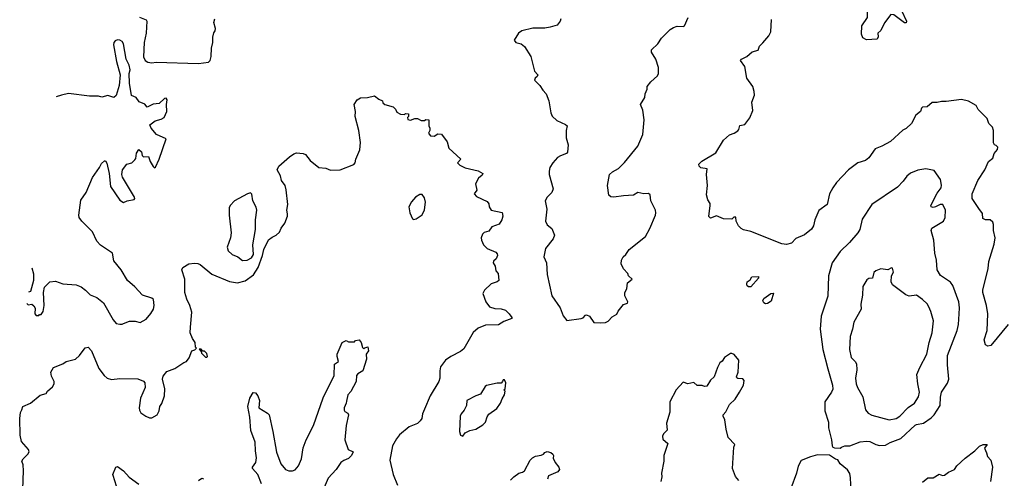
# Model space of a CAD drawing. Extents: x 1995161 to 2088924, y 769148 to 906007.
# Tile 306 of 335: x 2013094 to 2021363, y 894792 to 898648. Entities that reach past the tile are written whole.
import ezdxf

# ---------------------------------------------------------------- set-up
doc = ezdxf.new("R2010")
doc.units = 0

msp = doc.modelspace()

# ---------------------------------------------------------------- linework, layer by layer
at = {"layer": '0CON20XD'}
for points in [[(2020205, 898477.5), (2020174, 898495), (2020164.2, 898525), (2020167.5, 898595), (2020213.3, 898665), (2020212.5, 898765), (2020229.3, 898810.7), (2020256.7, 898833.3), (2020305, 898832), (2020386.4, 898806.4), (2020466.4, 898766.4), (2020501.2, 898725), (2020542.5, 898635), (2020539.3, 898620.7), (2020525, 898620), (2020435, 898688.8), (2020409.3, 898690.7), (2020357.9, 898622.1), (2020325, 898557.5), (2020300, 898535), (2020303.3, 898505), (2020295, 898483.8), (2020205, 898477.5)], [(2014099.8, 898669.8), (2014155.4, 898645.4), (2014162.5, 898635), (2014156, 898535), (2014140.2, 898455), (2014132.5, 898335), (2014148.6, 898305), (2014170.4, 898290.4), (2014205, 898285.2), (2014241, 898291), (2014595, 898280.6), (2014679.2, 898290.8), (2014692.7, 898305), (2014702.6, 898337.4), (2014705, 898407.5), (2014717.5, 898455), (2014715, 898500), (2014725, 898537.5), (2014736.7, 898555), (2014737.5, 898575), (2014724, 898625), (2014732.5, 898655)], [(2017638, 898655), (2017633.8, 898635), (2017608.3, 898601.7), (2017550, 898585), (2017505, 898577.5), (2017405, 898577.1), (2017312.5, 898555), (2017283.3, 898535), (2017247.5, 898475), (2017260, 898455), (2017305, 898443.8), (2017333.6, 898423.6), (2017387.4, 898337.4), (2017418, 898215), (2017446.2, 898185), (2017440, 898170), (2017423.3, 898155), (2017418.3, 898138.3), (2017462.5, 898095), (2017487.5, 898055), (2017516.7, 898025), (2017538, 897965), (2017556, 897865), (2017567.3, 897837.3), (2017605, 897800), (2017677.9, 897767.9), (2017692.5, 897755), (2017683.3, 897715), (2017683.9, 897653.9), (2017701.2, 897595), (2017694, 897535), (2017685, 897522), (2017635, 897504.2), (2017611.7, 897488.3), (2017571.4, 897445), (2017547.5, 897405), (2017540, 897375), (2017540.8, 897345), (2017573.8, 897225), (2017563.8, 897195), (2017525, 897156.7), (2017506, 897125), (2017522, 897055), (2017510, 896955), (2017525, 896922.5), (2017563.6, 896893.6), (2017585.8, 896835), (2017574, 896805), (2017510.9, 896725), (2017496.5, 896655), (2017517.1, 896605), (2017524.6, 896504.6), (2017562.9, 896325), (2017634.1, 896224.1), (2017659.3, 896159.3), (2017688.3, 896118.3), (2017810, 896135), (2017825, 896140), (2017845, 896163.3), (2017855, 896166.2), (2017880, 896155), (2017915, 896103.3), (2017975, 896098.8)], [(2017975, 896098.8), (2018015, 896103.3), (2018035, 896112.5), (2018069.3, 896150.7), (2018109.3, 896170.7), (2018121.7, 896198.3), (2018165, 896252.5), (2018197.5, 896265), (2018202.5, 896275), (2018177.5, 896325), (2018177.5, 896355), (2018192.5, 896385), (2018200, 896435), (2018237.5, 896465), (2018207.5, 896495), (2018202.5, 896515), (2018163.9, 896553.9), (2018146.7, 896595), (2018147.5, 896625), (2018162.5, 896655), (2018185, 896672.5), (2018213.3, 896715), (2018348.8, 896825), (2018385, 896893.3), (2018433.3, 897005), (2018436.7, 897025), (2018432.5, 897045), (2018394.3, 897124.3), (2018388.1, 897175), (2018376.1, 897186.1), (2018335, 897184.4), (2018284.1, 897195.9), (2018247.7, 897172.3), (2018165, 897168.1), (2018085, 897156), (2018058.3, 897158.3), (2018041.7, 897171.7), (2018030.5, 897255), (2018048.6, 897345), (2018071.7, 897368.3), (2018122.3, 897397.7), (2018173, 897447), (2018286.2, 897585), (2018327.7, 897682.3), (2018340, 897805), (2018326.1, 897886.1), (2018307.5, 897935), (2018343.8, 897995), (2018348, 898025), (2018363, 898063), (2018362.5, 898085), (2018395, 898126.7), (2018450, 898175), (2018458.8, 898195), (2018460, 898245), (2018436.2, 898315), (2018400.8, 898375), (2018400, 898395), (2018453.3, 898445), (2018485, 898492.5), (2018557.5, 898565), (2018585, 898583.3), (2018615, 898593.3), (2018665, 898590), (2018676.7, 898595), (2018707.1, 898665)], [(2020407.3, 897622.7), (2020335.6, 897584.4), (2020277.7, 897562.3), (2020225, 897486.2), (2020198.8, 897465), (2020133.3, 897445), (2020055, 897386.2), (2019955, 897280), (2019924.5, 897235.5), (2019896.2, 897185), (2019876.2, 897095), (2019805, 897042.5), (2019771.2, 896965), (2019762, 896915), (2019745, 896886.7), (2019685, 896838.8), (2019612.7, 896807.3), (2019575, 896770), (2019535, 896758), (2019495, 896762.5), (2019235, 896868.1), (2019172.3, 896882.3), (2019152.7, 896892.7), (2019131.2, 896915), (2019110, 896955), (2019108.3, 896988.3), (2019091.7, 896988.3), (2019075, 896970), (2019005, 896973.8), (2018945, 896997.5), (2018895, 896980), (2018883, 896993), (2018893.3, 897085), (2018891.7, 897101.7), (2018873, 897133), (2018863.3, 897175), (2018870, 897255), (2018862.5, 897345), (2018867.5, 897395), (2018815, 897403.3), (2018800, 897415), (2018797, 897433), (2018821.7, 897458.3), (2018940.9, 897529.1), (2019005, 897636), (2019055, 897678.8), (2019095, 897693.8), (2019125, 897713.8), (2019134.3, 897725.7), (2019143, 897757), (2019185, 897766.7), (2019225, 897822.5), (2019250, 897885), (2019243.6, 897953.6), (2019266.1, 898013.9), (2019263.6, 898043.6), (2019251.2, 898085), (2019202, 898155), (2019183.8, 898255), (2019146.7, 898305), (2019155, 898316.2), (2019202.3, 898337.7), (2019245, 898376.2), (2019295, 898392.5), (2019306.7, 898425), (2019336.6, 898453.4), (2019385, 898513.3), (2019402, 898545), (2019408.3, 898648.3)], [(2013153.3, 896263), (2013165, 896250), (2013195, 896257.5), (2013213, 896243), (2013223, 896223), (2013222.5, 896175), (2013231.7, 896161.7), (2013255, 896160), (2013261.7, 896168.3), (2013275, 896170), (2013292.5, 896195), (2013300, 896245), (2013293.8, 896355), (2013302.3, 896397.7), (2013346.4, 896443.6), (2013395, 896448.8), (2013455, 896426.9), (2013569.1, 896419.1), (2013610.9, 896400.9), (2013646.7, 896375), (2013685, 896333.3), (2013740.8, 896310.8), (2013797, 896267), (2013878.8, 896125), (2013904.1, 896094.1), (2013935, 896086.7), (2013955, 896086.7), (2013965, 896093.3), (2014015, 896113.3), (2014065, 896112.5), (2014105, 896101.2), (2014155, 896130), (2014195, 896176.7), (2014218, 896215), (2014223.8, 896245), (2014216.7, 896295), (2014205, 896306.7), (2014125, 896332.5), (2014061.7, 896401.7), (2014000, 896455), (2013946.1, 896546.1), (2013885, 896620), (2013872.5, 896685), (2013773.2, 896753.2), (2013741.2, 896785), (2013705, 896863.8), (2013616.7, 896955), (2013593.8, 896985), (2013590, 897005), (2013608.3, 897131.7), (2013652, 897195), (2013705, 897320), (2013765, 897404.2), (2013781.8, 897438.2), (2013805, 897461.9), (2013815, 897460), (2013825, 897442.5), (2013845.1, 897355.1), (2013856.2, 897245), (2013935, 897130), (2013965, 897110.8), (2013995.5, 897124.5), (2014055, 897136.2), (2014060.8, 897145), (2014057.8, 897155), (2013956.7, 897325), (2013951.8, 897345), (2013956.2, 897385), (2013995, 897431.8), (2014035.6, 897444.4), (2014061.7, 897468.3), (2014069.2, 897480.8), (2014076.2, 897525), (2014095, 897557.5), (2014116.1, 897536.1), (2014123.3, 897505), (2014133.9, 897493.9), (2014175, 897496.7), (2014190, 897455), (2014213.7, 897413.7), (2014225, 897402.5), (2014235, 897407.5), (2014265, 897474.3), (2014323.3, 897645), (2014242.3, 897682.3), (2014198.8, 897735), (2014187.5, 897765), (2014232.7, 897797.3), (2014282.4, 897812.4), (2014308.1, 897825), (2014329.5, 897875), (2014326.2, 897935), (2014331.2, 897975), (2014325, 897988.8), (2014310, 897985), (2014266.7, 897943.3), (2014215, 897937.5), (2014165, 897912.5), (2014145, 897937.5), (2014097, 897957), (2014073, 897993), (2014031.7, 898011.7), (2014015.3, 898115), (2014013.5, 898195), (2014021, 898225), (2014014.8, 898265), (2013988.5, 898315), (2013965.9, 898445), (2013954.6, 898464.6), (2013936, 898476), (2013915, 898478.5), (2013895, 898469.3), (2013885.2, 898455), (2013881.7, 898435), (2013907.3, 898295), (2013937, 898185), (2013930, 898095), (2013905, 898010.8), (2013885, 897993.3), (2013835, 898011.2), (2013785, 897996.7), (2013755, 898003.8), (2013680, 898005), (2013505, 898026), (2013445, 898014), (2013400.8, 897998.7)], [(2013115.8, 894545), (2013126.2, 894855), (2013122.5, 894905), (2013112.5, 894935), (2013122.5, 894955), (2013162.5, 894995), (2013172.5, 895015), (2013167.5, 895035), (2013110.5, 895100.5), (2013098.8, 895155), (2013094, 895295), (2013100, 895345), (2013113.3, 895366.7), (2013120, 895395), (2013185, 895423.3), (2013265, 895490), (2013316.1, 895503.9), (2013327.5, 895525), (2013369.3, 895560.7), (2013382.5, 895585), (2013382.5, 895605), (2013361.2, 895651.2), (2013356.2, 895685), (2013376.7, 895725), (2013455, 895755.8), (2013485.7, 895774.3), (2013563.3, 895795), (2013596, 895825), (2013645, 895890), (2013670, 895895), (2013698, 895865), (2013758, 895715), (2013803.3, 895655), (2013827.5, 895635), (2013865, 895622), (2013935, 895631.4), (2014085, 895628), (2014135, 895610), (2014146, 895595), (2014147.5, 895555), (2014110, 895465), (2014096.7, 895385), (2014100, 895365), (2014112.3, 895342.3), (2014153.9, 895313.9), (2014185, 895300), (2014205, 895300), (2014247.5, 895325), (2014265, 895360), (2014270, 895395), (2014287.7, 895422.3), (2014308.8, 895485), (2014313.9, 895543.9), (2014294, 895625), (2014299.5, 895650.5), (2014329.5, 895690.5), (2014397.5, 895715), (2014472.5, 895765), (2014495, 895773.8), (2014516, 895805), (2014540, 895865), (2014565, 895872.5), (2014580, 895885), (2014570, 895895), (2014567.5, 895935), (2014545, 895967.5), (2014526.7, 896015), (2014528.3, 896061.7), (2014538.8, 896188.8), (2014524.2, 896245), (2014497.9, 896297.9), (2014481.9, 896355), (2014480.4, 896465), (2014455.6, 896545), (2014465.5, 896565), (2014515, 896594.8), (2014561.7, 896601.7), (2014589.1, 896599.1), (2014609.1, 896589.1), (2014707.2, 896507.2), (2014855, 896446.9), (2014924.2, 896435.8), (2014987.9, 896452.1), (2015056.6, 896503.4), (2015098, 896565), (2015133.6, 896666.4), (2015144, 896715), (2015184.1, 896795.9), (2015215, 896820), (2015247.5, 896835), (2015275, 896862.5), (2015290, 896895), (2015321.7, 896938.3), (2015342.5, 896995), (2015342.5, 897015), (2015338.8, 897045), (2015346, 897095), (2015333, 897217), (2015323.9, 897253.9), (2015294, 897295), (2015284.2, 897335), (2015255.7, 897385), (2015271.6, 897415), (2015359.6, 897495), (2015395, 897520.4), (2015417.6, 897527.6), (2015475, 897522.9), (2015494.5, 897514.5), (2015534.5, 897464.5), (2015605, 897406.2), (2015665, 897398.8), (2015705, 897382.5), (2015785.6, 897384.4), (2015900.5, 897429.5), (2015911.2, 897445), (2015918, 897475), (2015952, 897555), (2015955.8, 897615), (2015941.2, 897715), (2015912, 897835), (2015913.3, 897875), (2015902.5, 897935), (2015927.5, 897975), (2015955, 897990), (2016015, 897993.3), (2016073, 898007), (2016109.3, 897979.3), (2016140, 897965), (2016145, 897950), (2016160, 897935), (2016230, 897915), (2016250, 897895), (2016260.7, 897870.7), (2016293, 897853), (2016325, 897850), (2016335, 897860), (2016360, 897855), (2016360, 897835), (2016350, 897825), (2016355, 897810), (2016375, 897802.5), (2016412.5, 897817.5), (2016435, 897817.5), (2016465, 897800), (2016495, 897800), (2016505, 897810), (2016530, 897805), (2016530, 897755), (2016537.5, 897735), (2016537.5, 897715), (2016527.5, 897695), (2016532.5, 897685), (2016545, 897672.5), (2016575, 897667.5), (2016605, 897687.5), (2016636.4, 897686.4), (2016685, 897620), (2016697, 897567), (2016800, 897475), (2016770, 897445), (2016790, 897425), (2016835, 897402.5), (2016945, 897376.2), (2016982.5, 897355), (2016979.3, 897340.7), (2016947.5, 897315), (2016923, 897267), (2016932.5, 897215), (2016910, 897185), (2016931.7, 897161.7), (2017019.3, 897119.3), (2017035, 897100), (2017037.5, 897075), (2017055, 897047.5), (2017145, 897026.7), (2017152, 896995), (2017142, 896965), (2017120, 896930), (2017060, 896905), (2017035, 896870), (2016995, 896857.5), (2016980, 896845), (2016970, 896815), (2016972.5, 896795), (2016990, 896755), (2017020, 896725), (2017093.6, 896693.6), (2017105, 896680), (2017106, 896664), (2017095, 896637.5), (2017073.6, 896616.4), (2017070, 896605), (2017086.4, 896576.4), (2017093.3, 896535), (2017112.5, 896515), (2017117.5, 896455), (2017105, 896442.5), (2017055, 896427.5), (2016997.5, 896375), (2016983.3, 896345), (2017008.8, 896275), (2017040, 896235), (2017085, 896219.2), (2017137.7, 896217.7), (2017175, 896206.7), (2017205.8, 896175.8), (2017226.7, 896145), (2017226.7, 896135), (2017159.7, 896110.3), (2017115, 896081.2), (2017005, 896078.6), (2016945, 896054.2), (2016903.1, 896016.9), (2016825, 895881.4), (2016795, 895857.1), (2016715, 895817.5), (2016670, 895785), (2016629.5, 895730.5), (2016622.5, 895695), (2016622, 895635), (2016614.2, 895605), (2016542.5, 895485), (2016495, 895373.3), (2016476, 895335), (2016472, 895295), (2016458.8, 895275), (2016435, 895254), (2016363.8, 895225), (2016285, 895156.2), (2016258, 895125), (2016224.4, 895065.6), (2016203.2, 894943.2), (2016231.2, 894825), (2016265.7, 894735.7)], [(2021396.2, 896085), (2021250.5, 895909.5), (2021225, 895902.9), (2021204.4, 895914.4), (2021194.3, 895955), (2021219.2, 896035), (2021225.8, 896175), (2021214, 896245), (2021184.2, 896355), (2021184.2, 896375), (2021228.8, 896555), (2021233.8, 896615), (2021279.3, 896760.7), (2021287.5, 896815), (2021273.3, 896875), (2021273.3, 896925), (2021267.5, 896945), (2021243.9, 896963.9), (2021205, 896966), (2021183.3, 896975), (2021179.5, 897019.5), (2021149.5, 897059.5), (2021093.4, 897143.4), (2021093.1, 897185), (2021142, 897295), (2021198.8, 897385), (2021231.2, 897455), (2021265.8, 897484.2), (2021277, 897523), (2021305, 897557.5), (2021310, 897575), (2021295, 897590), (2021280, 897595), (2021273, 897613), (2021273.8, 897715), (2021263.6, 897743.6), (2021233.3, 897775), (2021218.3, 897818.3), (2021145, 897892.5), (2021126.1, 897926.1), (2021063.9, 897963.9), (2021003.6, 897976.4), (2020875, 897960), (2020835, 897960.8), (2020798.8, 897951.2), (2020758.3, 897951.7), (2020715, 897916), (2020675, 897911.2), (2020666.7, 897905), (2020658.8, 897875), (2020620, 897845), (2020585, 897774), (2020537.9, 897732.1), (2020511.2, 897718.8), (2020407.3, 897622.7)], [(2019983.6, 895046.4), (2019995, 895053.3), (2020025, 895066), (2020065, 895064.2), (2020152.1, 895097.9), (2020205, 895103.1), (2020235, 895100.6), (2020285.5, 895075.5), (2020315, 895067.8), (2020365, 895070.5), (2020405, 895091.9), (2020494.6, 895125.4), (2020615, 895237.5), (2020625.8, 895244.2), (2020685, 895254.3), (2020750.3, 895299.7), (2020774, 895325), (2020824.2, 895405), (2020826.2, 895475), (2020835, 895517.5), (2020885, 895592.5), (2020898.8, 895625), (2020886.4, 895745), (2020887.3, 895825), (2020968.2, 896035), (2020978.2, 896085), (2020984.5, 896175.5), (2020988.2, 896225), (2020981.4, 896275), (2020931.7, 896411.7), (2020910.3, 896440.3), (2020827.3, 896497.3), (2020800, 896545), (2020794.3, 896625), (2020778.9, 896685), (2020771.9, 896795), (2020749.2, 896875), (2020755, 896896.2), (2020854, 896955), (2020866.7, 896985), (2020868.9, 897045), (2020848, 897095), (2020824.7, 897095.3), (2020785, 897073.1), (2020765, 897069.2), (2020750, 897075), (2020746, 897085), (2020799.7, 897190.3), (2020831.9, 897235), (2020835.6, 897255.6), (2020826.9, 897305), (2020775, 897379.2), (2020705, 897394), (2020637.3, 897382.7), (2020575, 897358), (2020545, 897331.2), (2020515, 897291.2), (2020465, 897240), (2020251.2, 897095), (2020168.3, 896971.7), (2020148.8, 896885), (2020133.3, 896855), (2020064, 896775), (2019985, 896700), (2019917, 896603), (2019887.5, 896495), (2019882.5, 896322.5), (2019825.6, 896155), (2019817.1, 896045), (2019838.1, 895875), (2019882.1, 895712.1), (2019920, 895575), (2019922.7, 895542.7), (2019912.9, 895515), (2019856, 895435), (2019855, 895360), (2019885.8, 895265), (2019886.2, 895215), (2019911.2, 895115), (2019917.5, 895065), (2019923.6, 895053.6), (2019937, 895047), (2019983.6, 895046.4)], [(2014965, 896622.6), (2015005, 896624.8), (2015041.8, 896645), (2015056.8, 896675), (2015051.6, 896755), (2015075.6, 896884.4), (2015075.1, 896965), (2015086.8, 897045), (2015081.4, 897071.4), (2015051.3, 897125), (2015045, 897182), (2015031.5, 897191.5), (2015006.9, 897185), (2014898.9, 897125), (2014860.4, 897085), (2014854.6, 897065), (2014854.5, 897005), (2014870.4, 896855), (2014864.5, 896815), (2014836.5, 896735), (2014846.1, 896705), (2014879.6, 896675), (2014925, 896654.8), (2014965, 896622.6)], [(2016405, 896967.5), (2016425, 896972.5), (2016473.9, 897006.1), (2016495, 897050), (2016503.3, 897115), (2016495, 897150), (2016475, 897177.5), (2016455, 897177.5), (2016417.5, 897155), (2016385, 897117.5), (2016363.3, 897075), (2016370, 897025), (2016393, 896973), (2016405, 896967.5)], [(2013196, 896562.5), (2013210.7, 896510.7), (2013211.2, 896455), (2013186.1, 896363.9), (2013166.7, 896356.8)], [(2020395, 895284.5), (2020454.6, 895295.4), (2020485, 895313.3), (2020555, 895388.2), (2020610, 895425), (2020643.2, 895476.8), (2020650.4, 895515), (2020636.1, 895585), (2020629.6, 895665), (2020654.5, 895725), (2020712.9, 895835), (2020732.7, 895935), (2020758.2, 896015), (2020767.3, 896115), (2020746.9, 896195), (2020729.4, 896235), (2020715, 896258), (2020675, 896295.8), (2020625, 896330.6), (2020565, 896324.2), (2020535, 896335.6), (2020425, 896417.5), (2020414, 896445), (2020416.7, 896493.3), (2020433.3, 896525), (2020425, 896560), (2020415, 896562.5), (2020383.9, 896546.1), (2020325, 896552.5), (2020285, 896536), (2020268.3, 896521.7), (2020256.2, 896475), (2020225, 896472), (2020208.8, 896461.2), (2020176.2, 896405), (2020172.3, 896332.3), (2020159.2, 896255), (2020160, 896215), (2020100, 896105), (2020088.6, 896045), (2020068.6, 895985), (2020064.5, 895875), (2020078.3, 895808.3), (2020110, 895775), (2020120.6, 895755), (2020123.7, 895703.7), (2020114.6, 895635), (2020118.8, 895585), (2020129.6, 895555), (2020176.1, 895476.1), (2020198, 895368), (2020220.6, 895340.6), (2020252.1, 895322.1), (2020395, 895284.5)], [(2019215, 896401.2), (2019205, 896410), (2019200, 896425), (2019205, 896442.5), (2019229.3, 896460.7), (2019243, 896487), (2019298.3, 896488.3), (2019300, 896475), (2019235, 896402.5), (2019215, 896401.2)], [(2019358.3, 896258.3), (2019345, 896267.5), (2019336.7, 896285), (2019343.3, 896305), (2019402.5, 896345), (2019425, 896347.5), (2019405, 896282.5), (2019375, 896262.5), (2019358.3, 896258.3)], [(2015125.6, 894745), (2015094.7, 894824.7), (2015048.8, 894875), (2015048.8, 894885), (2015077.1, 894925), (2015083.3, 894965), (2015073.4, 895023.4), (2015071.9, 895095), (2015035.7, 895195), (2015025.8, 895305), (2015010, 895395), (2015028, 895465), (2015055, 895513.3), (2015075, 895511.2), (2015094, 895485), (2015107.5, 895445), (2015102.5, 895385), (2015175, 895340), (2015188.6, 895325), (2015221.2, 895185), (2015252.1, 895012.1), (2015287.5, 894915), (2015325, 894866.2), (2015354.1, 894854.1), (2015385, 894854), (2015407, 894863), (2015436.7, 894896.7), (2015460, 894955), (2015475, 895047.5), (2015499.4, 895115), (2015562.8, 895237.2), (2015642, 895468), (2015736.2, 895655), (2015737, 895753), (2015772.5, 895775), (2015760, 895815), (2015760, 895835), (2015803.3, 895935), (2015835, 895950), (2015855, 895940), (2015905, 895940), (2015915, 895950), (2015945, 895957.5), (2015962.5, 895935), (2015971.7, 895891.7), (2015985, 895880), (2015991.7, 895888.3), (2016018.3, 895898.3), (2016022.5, 895865), (2016003, 895837), (2016006.7, 895795), (2015976.7, 895695), (2015935, 895670), (2015923.9, 895656.1), (2015921.2, 895605), (2015875, 895522), (2015850.6, 895495), (2015839.1, 895440.9), (2015837.3, 895422.7), (2015820, 895385), (2015819.2, 895365), (2015824.5, 895354.5), (2015849.7, 895339.7), (2015856, 895325), (2015837.1, 895235), (2015824.2, 895114.2), (2015853.3, 895035), (2015893.3, 895015), (2015881.2, 894985), (2015855, 894958.8), (2015815, 894942), (2015792, 894925), (2015753, 894867), (2015685, 894793.8), (2015651.8, 894715)], [(2014665, 895810), (2014670, 895815), (2014665, 895840), (2014645, 895860), (2014631.7, 895861.7), (2014618.3, 895878.3), (2014601.7, 895878.3), (2014618.3, 895858.3), (2014620, 895845), (2014655, 895810), (2014665, 895810)], [(2019135, 894772.5), (2019105, 894807.5), (2019080.8, 894875), (2019092.5, 895055), (2019100, 895075), (2019043.3, 895135), (2019026.7, 895205), (2019016.7, 895285), (2019002.5, 895315), (2019003, 895327), (2019025, 895350), (2019056.4, 895413.6), (2019101.7, 895458.3), (2019140, 895515), (2019173.3, 895575), (2019178.8, 895615), (2019167.3, 895627.3), (2019125, 895630), (2019116.4, 895636.4), (2019113.3, 895645), (2019127.5, 895685), (2019132.5, 895785), (2019095, 895832.5), (2019075, 895840), (2019065, 895840), (2019013.3, 895806.7), (2018995, 895777.5), (2018975, 895762.5), (2018953.8, 895725), (2018925.9, 895644.1), (2018895, 895617.5), (2018865, 895567.5), (2018845, 895563.3), (2018825, 895573.3), (2018783, 895573), (2018755, 895597.5), (2018705, 895587.5), (2018665, 895600), (2018607.5, 895535), (2018553.3, 895435), (2018553, 895347), (2018527.5, 895255), (2018533, 895197), (2018500, 895165), (2018493.3, 895145), (2018495, 895120), (2018538.8, 895085), (2018502.5, 894982.5), (2018503.8, 894935), (2018484, 894835), (2018487.1, 894805), (2018480, 894765)], [(2016815, 895147.5), (2016836.4, 895173.6), (2016875, 895193.3), (2016925.9, 895204.1), (2016985, 895241.2), (2017005.8, 895265), (2017020.9, 895309.1), (2017035, 895330), (2017100.5, 895379.5), (2017133.3, 895425), (2017145, 895460), (2017167, 895493), (2017170, 895525), (2017160, 895535), (2017170, 895545), (2017177.5, 895595), (2017165, 895620), (2017155, 895620), (2017150, 895605), (2017137, 895593), (2017105, 895592.5), (2017015, 895573.3), (2017003.8, 895565), (2016965, 895500), (2016925, 895486.7), (2016850, 895445), (2016845.9, 895404.1), (2016826.2, 895365), (2016800.8, 895335), (2016794.2, 895315), (2016787.5, 895185), (2016797.5, 895155), (2016815, 895147.5)], [(2020675, 894760), (2020720, 894795), (2020765, 894796.2), (2020815, 894827.5), (2020845, 894816.2), (2020861.7, 894818.3), (2020895, 894844), (2020943.9, 894866.1), (2020964.1, 894895.9), (2021035, 894961.2), (2021115, 895023.3), (2021155, 895062.5), (2021185, 895077.5), (2021220, 895075), (2021197.5, 895045), (2021212.5, 895005), (2021222.5, 894975), (2021250, 894945), (2021263.3, 894885), (2021248, 894765)], [(2017215, 894776.2), (2017243.8, 894805), (2017285, 894836.2), (2017317.5, 894845), (2017333.9, 894856.1), (2017380, 894945), (2017400, 894965), (2017425, 894978.8), (2017475, 894986.2), (2017492.5, 894995), (2017505, 895010), (2017525, 895017.5), (2017555, 895010), (2017572.5, 894995), (2017577.5, 894985), (2017575, 894960), (2017590, 894925), (2017623.3, 894885), (2017626.7, 894865), (2017613.6, 894846.4), (2017535, 894812.5), (2017527.5, 894785)], [(2020078, 894685), (2020072.5, 894795), (2020065, 894832.5), (2020045, 894862), (2019984.4, 894914.4), (2019966.4, 894946.4), (2019945, 894953.3), (2019896.4, 894986.4), (2019795, 894988.8), (2019735, 894973.3), (2019658.3, 894941.7), (2019630.8, 894895), (2019618, 894835), (2019571.2, 894705)], [(2013908, 894725), (2013878.8, 894815), (2013877.5, 894825), (2013901.2, 894885), (2013915, 894890), (2013965, 894856), (2014012.9, 894802.9), (2014095, 894741.9)], [(2014595, 894773.3), (2014625, 894792.5), (2014637, 894787)]]:
    msp.add_lwpolyline(points, dxfattribs=at)

doc.saveas('drawing.dxf')
